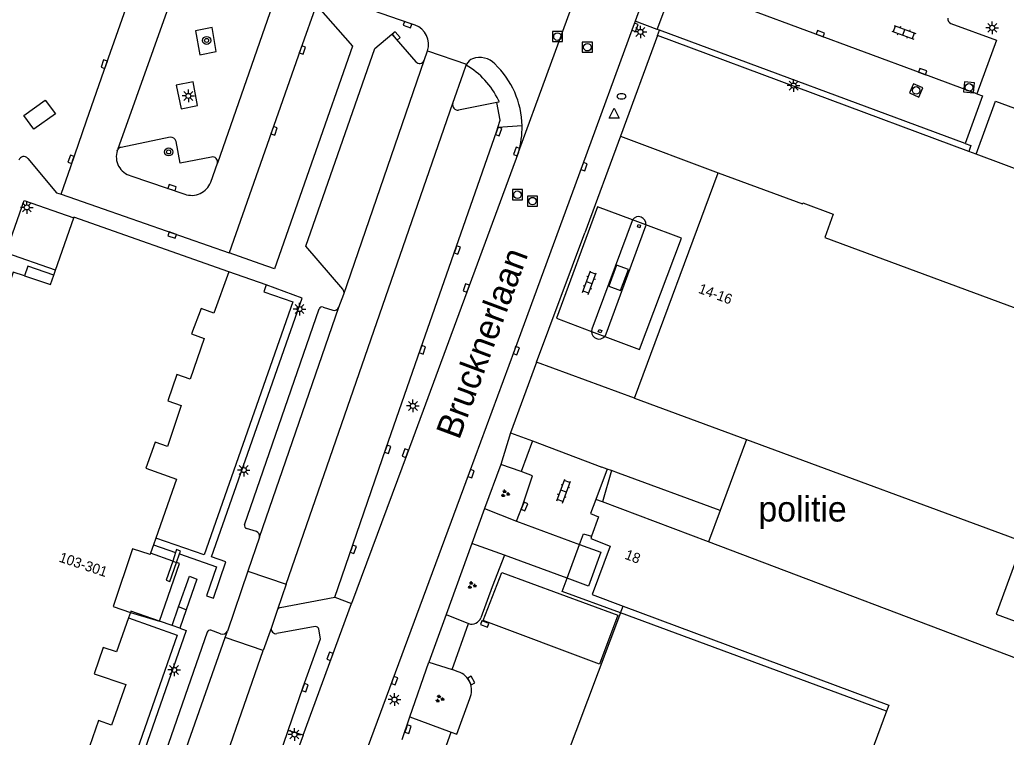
# Model space of a CAD drawing. Extents: x 132999 to 136000, y 398499 to 400501.
# Drawn here: x 134179.8 to 134277.5, y 399450 to 399521.1 of the extents above; entities that cross this region are included whole.
import ezdxf

# ---------------------------------------------------------------- set-up
doc = ezdxf.new("R2010")
doc.units = 0
for name, color, linetype in [('gg-afsc-hekwerk', 7, 'Continuous'), ('gg-afsc-muur', 7, 'Continuous'), ('gg-anno-huisnummerreeks BGT', 7, 'Continuous'), ('gg-anno-openbare ruimte label', 7, 'Continuous'), ('gg-bbg-gedigitaliseerde bebouwing', 7, 'Continuous'), ('gg-bbg-gedigitaliseerde bebouwing onder overbouw', 7, 'Continuous'), ('gg-bbg-gedigitaliseerde overbouw', 7, 'Continuous'), ('gg-bbg-hoofdgebouw', 7, 'Continuous'), ('gg-bbg-luifel en loopbrug', 7, 'Continuous'), ('gg-bbg-onder overbouw', 7, 'Continuous'), ('gg-bbg-overig bouwwerk', 7, 'Continuous'), ('gg-bbg-pand overbouw', 7, 'Continuous'), ('gg-bbg-pilaar overkapping', 7, 'Continuous'), ('gg-bbg-toegangstrap', 7, 'Continuous'), ('gg-knt-trap', 7, 'Continuous'), ('gg-knt-verharding', 7, 'Continuous'), ('gg-knt-verharding nz', 7, 'Continuous'), ('gt-anno-naam bijzondere bebouwing', 7, 'Continuous'), ('gt-grn-weggrens', 7, 'Continuous'), ('gt-symb-boom', 7, 'Continuous'), ('gt-symb-brandkraan', 7, 'Continuous'), ('gt-symb-groenvak', 7, 'Continuous'), ('gt-symb-klinker verharding', 7, 'Continuous'), ('gt-symb-kolk', 7, 'Continuous'), ('gt-symb-lichtmast', 7, 'Continuous'), ('gt-symb-rioolschacht', 7, 'Continuous'), ('gt-symb-waterafsluiter', 7, 'Continuous')]:
    doc.layers.add(name, color=color, linetype=linetype)

# ---------------------------------------------------------------- blocks, each defined once
blk = doc.blocks.new('gt0-LMAST')
at = {"layer": 'gt-symb-lichtmast'}
for p, q in [((-0.182, 0.173), (-0.447, 0.438)), ((-0.005, 0.246), (-0.005, 0.621)), ((0.172, 0.173), (0.437, 0.438)), ((-0.255, -0.004), (-0.63, -0.004)), ((-0.182, -0.181), (-0.447, -0.446)), ((-0.005, -0.254), (-0.005, -0.629)), ((0.437, -0.446), (0.172, -0.181)), ((0.245, -0.004), (0.62, -0.004))]:
    blk.add_line(p, q, dxfattribs=at)
blk.add_circle((-0.005, -0.004), 0.25, dxfattribs=at)
blk = doc.blocks.new('gt0-KOLK')
at = {"layer": 'gt-symb-kolk'}
blk.add_lwpolyline([(0, 0), (0.375, 0), (0.375, 0.4), (-0.375, 0.4), (-0.375, 0), (0, 0)], dxfattribs=at)
blk = doc.blocks.new('gt0-RS')
at = {"layer": 'gt-symb-rioolschacht'}
blk.add_lwpolyline([(-0.5, -0.5), (0.5, -0.5), (0.5, 0.5), (-0.5, 0.5)], close=True, dxfattribs=at)
blk.add_circle((0, 0), 0.375, dxfattribs=at)
blk = doc.blocks.new('gt0-KL1')
at = {"layer": 'gt-symb-klinker verharding'}
for p, q in [((-1.15, 0.3), (1.15, 0.3)), ((-1, -0.3), (-1, 0.3)), ((-0.5, 0.3), (-0.5, 0.45)), ((0, -0.3), (0, 0.3)), ((0.5, 0.3), (0.5, 0.45)), ((1, -0.3), (1, 0.3)), ((-1.15, -0.3), (1.15, -0.3)), ((-0.5, -0.45), (-0.5, -0.3)), ((0.5, -0.45), (0.5, -0.3))]:
    blk.add_line(p, q, dxfattribs=at)
blk = doc.blocks.new('gt0-WAFSL')
at = {"layer": 'gt-symb-waterafsluiter'}
for p, q in [((-0.5, -0.333), (0, 0.667)), ((0, 0.667), (0.5, -0.333)), ((0.5, -0.333), (-0.5, -0.333))]:
    blk.add_line(p, q, dxfattribs=at)
blk = doc.blocks.new('gt0-BR')
at = {"layer": 'gt-symb-brandkraan'}
for centre, radius, start, end in [((-0.244, 0), 0.206, 107.56694, 252.43307), ((0.599, -2.664), 3, 106.89205, 107.56694), ((0, -0.691), 0.938, 73.10799, 106.89205), ((-0.599, -2.664), 3, 72.43309, 73.10799), ((0.244, 0), 0.206, 287.56695, 72.43309), ((0.599, 2.664), 3, 252.43307, 253.10797), ((0, 0.691), 0.938, 253.10797, 286.89206), ((-0.599, 2.664), 3, 286.89206, 287.56695)]:
    blk.add_arc(centre, radius, start, end, dxfattribs=at)
blk = doc.blocks.new('gt0-BOOM')
at = {"layer": 'gt-symb-boom'}
for radius in [0.4, 0.2]:
    blk.add_circle((0, 0), radius, dxfattribs=at)
blk = doc.blocks.new('gt0-GRVAK')
at = {"layer": 'gt-symb-groenvak'}
for p, q in [((-0.11, 0.189), (-0.228, 0.24)), ((-0.182, 0.153), (0.088, 0.153)), ((-0.091, 0.211), (-0.156, 0.322)), ((-0.047, 0.214), (-0.047, 0.393)), ((-0.004, 0.211), (0.061, 0.322)), ((0.015, 0.189), (0.133, 0.24)), ((0.262, -0.052), (0.197, 0.059)), ((0.305, -0.049), (0.305, 0.13)), ((0.349, -0.052), (0.414, 0.059)), ((-0.245, -0.228), (-0.363, -0.177)), ((-0.318, -0.264), (-0.047, -0.264)), ((-0.226, -0.206), (-0.291, -0.095)), ((-0.183, -0.203), (-0.183, -0.024)), ((-0.139, -0.206), (-0.074, -0.095)), ((-0.12, -0.228), (-0.002, -0.177)), ((0.243, -0.074), (0.125, -0.023)), ((0.17, -0.11), (0.441, -0.11)), ((0.368, -0.074), (0.486, -0.023))]:
    blk.add_line(p, q, dxfattribs=at)

msp = doc.modelspace()

# ---------------------------------------------------------------- linework, layer by layer
at = {"layer": 'gg-afsc-hekwerk'}
for p, q in [((134273.8, 399508.088), (134242.98, 399519.57)), ((134274.53, 399507.816), (134273.8, 399508.088)), ((134291.08, 399501.65), (134274.53, 399507.816)), ((134251.788, 399479.538), (134250.504, 399476.068)), ((134238.008, 399476.612), (134237.471, 399476.81)), ((134238.419, 399476.461), (134237.521, 399473.369)), ((134238.419, 399476.461), (134238.008, 399476.612)), ((134239.117, 399476.204), (134238.419, 399476.461)), ((134249.184, 399472.498), (134239.117, 399476.204)), ((134239.328, 399462.373), (134233.344, 399446.546)), ((134239.328, 399462.373), (134239.577, 399463.03))]:
    msp.add_line(p, q, dxfattribs=at)
at = {"layer": 'gg-afsc-muur'}
for p, q in [((134250.504, 399476.068), (134249.184, 399472.498)), ((134249.184, 399472.498), (134248.034, 399469.385)), ((134195.268, 399468.338), (134194.979, 399467.499)), ((134195.361, 399467.357), (134195.649, 399468.197))]:
    msp.add_line(p, q, dxfattribs=at)
for points in [[(134195.649, 399468.197), (134195.749, 399468.487), (134195.368, 399468.629), (134195.268, 399468.338)], [(134194.979, 399467.499), (134194.322, 399465.59), (134194.71, 399465.459), (134195.361, 399467.357)]]:
    msp.add_lwpolyline(points, dxfattribs=at)
at = {"layer": 'gg-bbg-gedigitaliseerde bebouwing'}
for p, q in [((134240.72, 399483.63), (134251.788, 399479.538)), ((134265.67, 399452.631), (134259.808, 399436.78))]:
    msp.add_line(p, q, dxfattribs=at)
msp.add_lwpolyline([(134251.788, 399479.538), (134279.16, 399469.418), (134276.507, 399462.244), (134285.744, 399458.824)], dxfattribs=at)
at = {"layer": 'gg-bbg-gedigitaliseerde bebouwing onder overbouw'}
msp.add_lwpolyline([(134239.577, 399463.03), (134265.887, 399453.218), (134265.67, 399452.631)], dxfattribs=at)
at = {"layer": 'gg-bbg-gedigitaliseerde overbouw'}
msp.add_line((134265.67, 399452.631), (134239.328, 399462.373), dxfattribs=at)
at = {"layer": 'gg-bbg-hoofdgebouw'}
for p, q in [((134240.72, 399483.63), (134248.98, 399505.95)), ((134183.379, 399496.331), (134185.182, 399501.508)), ((134183.199, 399495.816), (134183.379, 399496.331)), ((134237.521, 399473.369), (134236.892, 399473.607)), ((134248.034, 399469.385), (134237.521, 399473.369)), ((134193.31, 399469.775), (134193.073, 399469.094)), ((134284.551, 399455.549), (134248.034, 399469.385)), ((134193.073, 399469.094), (134192.784, 399468.265)), ((134190.8, 399462.41), (134190.609, 399461.871))]:
    msp.add_line(p, q, dxfattribs=at)
for points in [[(134248.98, 399505.95), (134257.33, 399502.88), (134257.37, 399502.98), (134260.39, 399501.86), (134259.56, 399499.55), (134286.6, 399489.55), (134291.08, 399501.65)], [(134200.54, 399496.15), (134185.2, 399501.56), (134185.182, 399501.508)], [(134180.306, 399495.746), (134179.17, 399496.12), (134177.781, 399492.141)], [(134180.306, 399495.746), (134182.88, 399494.9), (134183.199, 399495.816)], [(134200.54, 399496.15), (134199.05, 399492.05), (134197.781, 399492.53), (134196.83, 399490.02), (134198.1, 399489.54), (134196.71, 399485.53), (134195.39, 399485.98), (134194.49, 399483.36), (134195.81, 399482.91), (134194.45, 399478.85), (134193.25, 399479.29), (134192.31, 399476.71), (134195.34, 399475.6), (134193.31, 399469.775)], [(134236.892, 399473.607), (134236.36, 399472.203), (134237.147, 399471.868), (134236.457, 399469.976)], [(134192.784, 399468.265), (134192.74, 399468.14), (134190.99, 399468.72), (134189.08, 399462.99), (134190.8, 399462.41)], [(134190.609, 399461.871), (134189.41, 399458.49), (134188.08, 399458.94), (134187.19, 399456.32), (134190.33, 399455.25), (134188.92, 399451.24), (134187.62, 399451.69), (134186.74, 399449.12)]]:
    msp.add_lwpolyline(points, dxfattribs=at)
at = {"layer": 'gg-bbg-luifel en loopbrug'}
for p, q in [((134241.823, 399500.806), (134240.519, 399501.298)), ((134236.458, 399490.244), (134237.753, 399489.755)), ((134194.979, 399467.499), (134192.784, 399468.265)), ((134194.979, 399467.499), (134195.361, 399467.357))]:
    msp.add_line(p, q, dxfattribs=at)
for points in [[(134240.519, 399501.298), (134237.047, 399502.607), (134232.969, 399491.56), (134236.458, 399490.244)], [(134237.753, 399489.755), (134241.202, 399488.454), (134245.357, 399499.473), (134241.823, 399500.806)], [(134193.675, 399461.538), (134195.667, 399467.252), (134195.361, 399467.357)], [(134190.8, 399462.41), (134193.672, 399461.531), (134193.675, 399461.538)]]:
    msp.add_lwpolyline(points, dxfattribs=at)
at = {"layer": 'gg-bbg-onder overbouw'}
msp.add_lwpolyline([(134236.457, 399469.976), (134236.37, 399469.738), (134238.298, 399468.988), (134236.504, 399464.176), (134239.577, 399463.03)], dxfattribs=at)
at = {"layer": 'gg-bbg-overig bouwwerk'}
msp.add_lwpolyline([(134238.164, 399494.745), (134239.326, 399494.312), (134240.1, 399496.39), (134238.938, 399496.823), (134238.164, 399494.745)], dxfattribs=at)
at = {"layer": 'gg-bbg-pand overbouw'}
msp.add_line((134234.035, 399465.794), (134235.272, 399469.148), dxfattribs=at)
for points in [[(134235.272, 399469.148), (134235.657, 399470.19), (134236.457, 399469.976)], [(134239.328, 399462.373), (134233.548, 399464.476), (134234.035, 399465.794)]]:
    msp.add_lwpolyline(points, dxfattribs=at)
at = {"layer": 'gg-bbg-pilaar overkapping'}
for points in [[(134241.225, 399500.516), (134240.989, 399500.607), (134241.06, 399500.848), (134241.303, 399500.775), (134241.225, 399500.516)], [(134237.365, 399490.099), (134237.123, 399490.193), (134237.213, 399490.426), (134237.455, 399490.333), (134237.365, 399490.099)]]:
    msp.add_lwpolyline(points, dxfattribs=at)
at = {"layer": 'gg-bbg-toegangstrap'}
msp.add_lwpolyline([(134183.199, 399495.816), (134180.624, 399496.714), (134180.306, 399495.746)], dxfattribs=at)
at = {"layer": 'gg-knt-trap'}
for p, q in [((134194.919, 399461.097), (134195.552, 399462.963)), ((134196.325, 399462.674), (134195.552, 399462.963)), ((134196.325, 399462.674), (134195.685, 399460.844)), ((134195.685, 399460.844), (134194.919, 399461.097))]:
    msp.add_line(p, q, dxfattribs=at)
at = {"layer": 'gg-knt-verharding'}
for p, q in [((134244.975, 399532.355), (134240.766, 399520.972)), ((134242.959, 399520.161), (134240.766, 399520.972)), ((134243.17, 399520.083), (134242.959, 399520.161)), ((134242.98, 399519.57), (134243.17, 399520.083)), ((134273.439, 399508.864), (134243.17, 399520.083)), ((134242.98, 399519.57), (134239.324, 399509.606)), ((134219.867, 399517.105), (134220.203, 399518.054)), ((134224.048, 399516.628), (134224.083, 399516.722)), ((134227.072, 399512.916), (134223.294, 399512.175)), ((134229.574, 399510.621), (134227.172, 399510.439)), ((134194.723, 399509.48), (134189.88, 399508.486)), ((134239.324, 399509.606), (134235.799, 399500)), ((134239.324, 399509.606), (134248.98, 399505.95)), ((134189.493, 399508.154), (134189.527, 399508.251)), ((134198.745, 399505.027), (134199.407, 399506.932)), ((134190.846, 399505.673), (134196.17, 399503.854)), ((134183.929, 399503.84), (134200.567, 399498.037)), ((134231.01, 399487.21), (134235.799, 399500)), ((134204.23, 399494.85), (134200.54, 399496.15)), ((134211.423, 399492.639), (134211.917, 399493.928)), ((134209.872, 399492.662), (134210.823, 399492.347)), ((134202.081, 399471.083), (134209.494, 399492.478)), ((134231.01, 399487.21), (134228.434, 399480.201)), ((134240.72, 399483.63), (134231.01, 399487.21)), ((134228.434, 399480.201), (134227.466, 399477.072)), ((134228.434, 399480.201), (134230.6, 399479.409)), ((134230.6, 399479.409), (134229.495, 399476.368)), ((134230.6, 399479.409), (134237.471, 399476.81)), ((134227.466, 399477.072), (134225.856, 399472.694)), ((134229.495, 399476.368), (134227.466, 399477.072)), ((134238.008, 399476.612), (134236.892, 399473.607)), ((134225.856, 399472.694), (134224.591, 399469.24)), ((134225.856, 399472.694), (134229.016, 399471.448)), ((134229.016, 399471.448), (134235.272, 399469.148)), ((134203.27, 399470.412), (134202.273, 399470.735)), ((134203.572, 399469.857), (134202.422, 399466.51)), ((134224.591, 399469.24), (134222.055, 399462.189)), ((134227.821, 399468.075), (134224.591, 399469.24)), ((134193.073, 399469.094), (134195.268, 399468.338)), ((134234.035, 399465.794), (134227.821, 399468.075)), ((134202.422, 399466.51), (134200.404, 399460.565)), ((134202.422, 399466.51), (134206.203, 399465.213)), ((134206.203, 399465.213), (134205.357, 399462.712)), ((134205.633, 399462.879), (134211.017, 399463.924)), ((134207.897, 399450.243), (134212.699, 399463.306)), ((134211.017, 399463.924), (134212.699, 399463.306)), ((134205.357, 399462.712), (134204.75, 399460.898)), ((134194.919, 399461.097), (134193.675, 399461.538)), ((134222.055, 399462.189), (134220.325, 399457.493)), ((134222.055, 399462.189), (134224.268, 399461.299)), ((134222.646, 399456.767), (134224.268, 399461.299)), ((134198.389, 399460.462), (134181.767, 399412.651)), ((134199.712, 399460.294), (134198.754, 399460.659)), ((134200.162, 399459.933), (134200.404, 399460.565)), ((134204.75, 399460.898), (134203.939, 399458.636)), ((134209.097, 399461.008), (134205.287, 399460.308)), ((134203.939, 399458.636), (134200.162, 399459.933)), ((134218.468, 399452.051), (134220.325, 399457.493)), ((134220.325, 399457.493), (134222.646, 399456.767)), ((134223.258, 399456.529), (134222.646, 399456.767)), ((134217.71, 399449.83), (134218.468, 399452.051)), ((134218.468, 399452.051), (134222.555, 399450.536)), ((134207.897, 399450.243), (134206.418, 399450.704))]:
    msp.add_line(p, q, dxfattribs=at)
for points in [[(134242.959, 399520.161), (134244.683, 399524.85), (134244.788, 399524.819)], [(134218.989, 399520.594), (134218.288, 399520.829), (134210.669, 399523.49)], [(134209.386, 399522.367), (134212.781, 399518.502), (134205.072, 399496.455), (134203.651, 399496.947), (134200.567, 399498.037)], [(134240.766, 399520.972), (134240.571, 399520.445), (134235.523, 399506.641), (134228.808, 399488.406), (134224.339, 399476.224), (134210.354, 399438.403), (134197.266, 399402.815), (134197.055, 399402.346)], [(134198.898, 399520.374), (134197.226, 399520.02), (134197.68, 399517.653), (134199.288, 399517.991), (134198.898, 399520.374)], [(134272.041, 399520.757), (134276.543, 399519.106), (134274.595, 399513.772)], [(134211.82, 399494.427), (134208.146, 399498.707), (134214.979, 399518.265), (134216.684, 399519.705), (134219.042, 399516.965)], [(134222.723, 399512.856), (134223.73, 399515.772), (134224.048, 399516.628)], [(134197.005, 399514.975), (134195.324, 399514.633), (134195.817, 399512.295), (134197.439, 399512.647), (134197.005, 399514.975)], [(134182.347, 399513.163), (134183.356, 399511.805), (134181.231, 399510.278), (134180.223, 399511.636), (134182.347, 399513.163)], [(134227.234, 399513.163), (134227.275, 399512.956), (134227.072, 399512.916)], [(134274.595, 399513.772), (134275.16, 399513.573), (134273.439, 399508.864)], [(134227.172, 399510.439), (134227.415, 399511.168), (134227.072, 399512.916)], [(134211.017, 399463.924), (134216.089, 399478.631), (134219.522, 399488.496), (134227.068, 399510.127), (134227.172, 399510.439)], [(134198.828, 399507.515), (134195.715, 399506.915), (134195.321, 399509.08)], [(134273.439, 399508.864), (134274.01, 399508.652), (134273.8, 399508.088)], [(134180.63, 399507.396), (134183.476, 399503.994), (134183.929, 399503.84)], [(134229.224, 399508.006), (134218.205, 399478.114), (134212.699, 399463.306)], [(134183.379, 399496.331), (134178.463, 399498.044), (134180.26, 399503.217), (134185.182, 399501.508)], [(134240.519, 399501.298), (134240.474, 399501.219), (134236.497, 399490.457), (134236.458, 399490.244)], [(134241.823, 399500.806), (134241.793, 399500.678), (134237.872, 399489.961), (134237.753, 399489.755)], [(134204.23, 399494.85), (134203.989, 399494.169), (134206.862, 399493.165), (134198.101, 399468.105), (134193.31, 399469.775)], [(134195.649, 399468.197), (134199.322, 399466.937), (134198.324, 399464.052), (134199.01, 399463.828), (134200.254, 399467.406), (134198.832, 399467.912), (134207.806, 399493.546), (134204.23, 399494.85)], [(134229.016, 399471.448), (134229.629, 399472.971), (134230.612, 399475.93), (134229.495, 399476.368)], [(134227.821, 399468.075), (134226.611, 399464.959), (134225.494, 399461.885)], [(134195.552, 399462.963), (134196.635, 399465.99), (134197.375, 399465.718), (134196.325, 399462.674)], [(134193.675, 399461.538), (134190.846, 399462.541), (134190.8, 399462.41)], [(134190.609, 399461.871), (134195.421, 399460.165), (134181.802, 399421.061), (134178.801, 399422.129)], [(134195.685, 399460.844), (134196.321, 399460.628), (134179.664, 399412.827), (134171.451, 399415.727), (134174.012, 399423.329)], [(134206.418, 399450.704), (134207.895, 399455.023), (134209.609, 399459.797), (134209.462, 399460.757)], [(134222.555, 399450.536), (134223.119, 399450.359), (134224.402, 399453.88)], [(134187.901, 399412.626), (134193.681, 399414.079), (134194.179, 399415.452), (134201.065, 399435.204), (134204.497, 399445.089), (134206.418, 399450.704)], [(134207.897, 399450.243), (134198.008, 399423.34), (134193.293, 399410.619)]]:
    msp.add_lwpolyline(points, dxfattribs=at)
for centre, radius, start, end in [((134272.21, 399521.206), 0.48, 169.95571, 249.4414), ((134218.297, 399518.703), 2.013, 341.18449, 69.9067), ((134219.412, 399517.288), 0.491, 221.15784, 338.1045), ((134225.044, 399516.28), 1.057, 110.46472, 155.31539), ((134225.362, 399515.249), 2.135, 44.68272, 108.78992), ((134219.934, 399509.648), 8.102, 25.71051, 59.48535), ((134220.868, 399510.452), 8.708, 1.1135, 46.33536), ((134223.222, 399512.695), 0.525, 162.08627, 277.87157), ((134220.84, 399510.459), 8.735, 343.69085, 1.06246), ((134194.797, 399508.944), 0.542, 14.59633, 97.84683), ((134189.91, 399508.059), 0.428, 93.98112, 153.32406), ((134180.241, 399507.068), 0.509, 40.20485, 164.56273), ((134191.315, 399507.538), 1.924, 161.33705, 255.87416), ((134198.942, 399507.049), 0.48, 345.90956, 103.69597), ((134196.871, 399505.728), 2.001, 249.48507, 339.49668), ((134241.116, 399500.906), 0.714, 351.96427, 146.69268), ((134211.406, 399494.088), 0.536, 342.66899, 39.33195), ((134209.796, 399492.338), 0.333, 76.82103, 155.09006), ((134210.972, 399492.804), 0.481, 252.00426, 339.89702), ((134237.189, 399490.221), 0.732, 178.20456, 320.42175), ((134202.358, 399471.009), 0.287, 165.00774, 252.76542), ((134203.11, 399469.966), 0.474, 346.76777, 70.33736), ((134205.651, 399462.537), 0.342, 93.06121, 149.29274), ((134224.598, 399462.185), 0.945, 249.59579, 341.49768), ((134198.693, 399460.336), 0.329, 79.26693, 157.44685), ((134199.907, 399460.815), 0.557, 249.50844, 333.26402), ((134205.2, 399460.768), 0.468, 163.84209, 280.77292), ((134209.119, 399460.649), 0.359, 17.41951, 93.55012), ((134222.627, 399454.685), 1.949, 335.61415, 71.10113)]:
    msp.add_arc(centre, radius, start, end, dxfattribs=at)
at = {"layer": 'gg-knt-verharding nz'}
for p, q in [((134188.436, 399516.778), (134191.909, 399526.746)), ((134195.62, 399525.435), (134189.527, 399508.251)), ((134205.365, 399524.071), (134199.407, 399506.932)), ((134211.917, 399493.928), (134219.867, 399517.105)), ((134186.457, 399511.096), (134188.436, 399516.778)), ((134206.203, 399465.213), (134222.723, 399512.856)), ((134184.885, 399506.583), (134186.457, 399511.096)), ((134183.929, 399503.84), (134184.885, 399506.583)), ((134203.572, 399469.857), (134211.423, 399492.639)), ((134183.17, 399411.403), (134200.162, 399459.933)), ((134187.901, 399412.626), (134203.939, 399458.636)), ((134221.759, 399448.316), (134222.555, 399450.536))]:
    msp.add_line(p, q, dxfattribs=at)
for points in [[(134274.595, 399513.772), (134269.175, 399515.807), (134246.341, 399524.274), (134244.788, 399524.819)], [(134209.26, 399522.726), (134207.63, 399518.192), (134200.567, 399498.037)], [(134274.53, 399507.816), (134276.463, 399513.061), (134298.142, 399505.081), (134296.219, 399499.762)], [(134235.272, 399469.148), (134237.387, 399468.37), (134236.155, 399465.016), (134234.035, 399465.794)], [(134225.734, 399461.594), (134227.557, 399466.364), (134239.041, 399462.141), (134237.237, 399457.292), (134225.734, 399461.594)]]:
    msp.add_lwpolyline(points, dxfattribs=at)
at = {"layer": 'gt-grn-weggrens'}
for p, q in [((134229.224, 399508.006), (134237.648, 399531.022)), ((134220.203, 399518.054), (134224.083, 399516.722))]:
    msp.add_line(p, q, dxfattribs=at)

# ---------------------------------------------------------------- block references
at = {"layer": 'gt-symb-boom'}
for p in [(134198.338, 399519.078), (134194.576, 399508.031)]:
    msp.add_blockref('gt0-BOOM', p, dxfattribs=at)
at = {"layer": 'gt-symb-brandkraan'}
msp.add_blockref('gt0-BR', (134239.417, 399513.536), dxfattribs=at)
at = {"layer": 'gt-symb-groenvak'}
for p in [(134227.895, 399474.177), (134224.591, 399465.095), (134221.404, 399453.858)]:
    msp.add_blockref('gt0-GRVAK', p, dxfattribs=at)
at = {"layer": 'gt-symb-klinker verharding'}
for p, rotation in [((134267.384, 399519.884), -20.354961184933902), ((134236.246, 399495.073), 69.75249849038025), ((134233.68, 399474.429), 70.00710602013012)]:
    msp.add_blockref('gt0-KL1', p, dxfattribs=dict(at, rotation=rotation))
at = {"layer": 'gt-symb-kolk'}
for p, rotation in [((134218.288, 399520.829), 160.7484183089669), ((134216.946, 399519.4), -49.29541304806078), ((134240.571, 399520.445), -109.77488200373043), ((134259.044, 399519.555), -20.41814950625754), ((134207.63, 399518.192), -109.3102293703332), ((134188.387, 399516.654), 70.7739347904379), ((134269.175, 399515.807), -20.30576028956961), ((134204.828, 399510.186), -109.3102293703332), ((134227.068, 399510.127), -109.77488200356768), ((134229.224, 399508.006), 70.22511799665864), ((134185.101, 399507.234), 70.77393479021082), ((134235.523, 399506.641), -109.77488200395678), ((134194.853, 399504.303), -18.876442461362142), ((134194.987, 399499.976), 160.74080013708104), ((134222.967, 399498.378), -109.77488200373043), ((134224.237, 399494.48), 70.22511799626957), ((134219.522, 399488.496), -109.77488200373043), ((134228.808, 399488.406), -109.77488200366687), ((134216.089, 399478.631), -109.77488200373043), ((134218.205, 399478.114), 70.2251179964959), ((134224.339, 399476.224), -109.77488200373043), ((134229.629, 399472.971), -111.8971505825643), ((134212.669, 399468.724), -109.77488200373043), ((134225.949, 399461.446), 158.028289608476), ((134210.743, 399457.983), 70.2251179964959), ((134216.757, 399455.713), -109.77488200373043), ((134224.36, 399455.574), -62.87123394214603), ((134207.895, 399455.023), -109.77488200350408), ((134218.088, 399450.898), -108.18126897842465)]:
    msp.add_blockref('gt0-KOLK', p, dxfattribs=dict(at, rotation=rotation))
at = {"layer": 'gt-symb-lichtmast'}
for p in [(134276.136, 399520.331), (134241.295, 399519.919), (134256.46, 399514.604), (134196.531, 399513.588), (134180.54, 399502.535), (134207.54, 399492.462), (134218.77, 399482.874), (134202.011, 399476.515), (134195.114, 399456.711), (134216.94, 399453.771), (134207.038, 399450.316)]:
    msp.add_blockref('gt0-LMAST', p, dxfattribs=at)
at = {"layer": 'gt-symb-rioolschacht'}
for p in [(134233.077, 399519.46), (134236.037, 399518.407), (134229.116, 399503.793), (134230.606, 399503.157)]:
    msp.add_blockref('gt0-RS', p, dxfattribs=at)
for p, rotation in [((134268.597, 399514.132), 155.698297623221), ((134273.828, 399514.423), -5.787676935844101)]:
    msp.add_blockref('gt0-RS', p, dxfattribs=dict(at, rotation=rotation))
at = {"layer": 'gt-symb-waterafsluiter'}
msp.add_blockref('gt0-WAFSL', (134238.702, 399511.714), dxfattribs=at)

# ---------------------------------------------------------------- texts
at = {"layer": 'gg-anno-huisnummerreeks BGT'}
for s, rotation, p in [('14-16', 339.7, (134246.953, 399494.094)), ('103-301', 341.6, (134183.65, 399467.455)), ('18', 339.3, (134239.668, 399467.742))]:
    msp.add_text(s, height=1, rotation=rotation, dxfattribs=at).set_placement(p)
at = {"layer": 'gg-anno-openbare ruimte label'}
msp.add_text('Brucknerlaan', height=2.5, rotation=69.6, dxfattribs=at).set_placement((134223.34, 399479.434))
at = {"layer": 'gt-anno-naam bijzondere bebouwing'}
msp.add_text('politie', height=2.5, dxfattribs=at).set_placement((134252.982, 399471.412))

doc.saveas('drawing.dxf')
